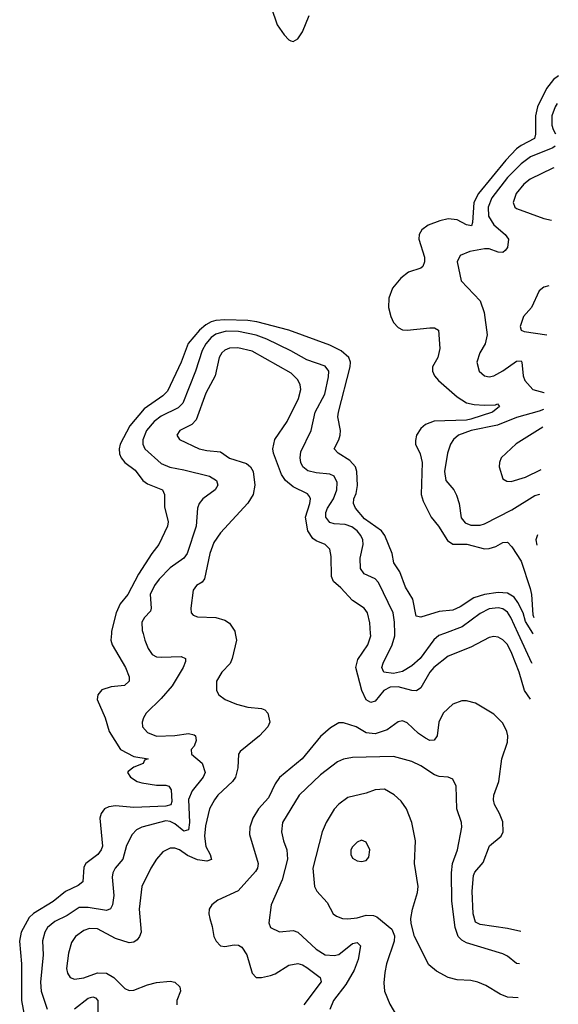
# Model space of a CAD drawing. Header units: inches. Extents: x 1552611 to 1694776, y 811966 to 917215.
# Tile 543 of 549: x 1692009 to 1694374, y 898373 to 902692. Entities that reach past the tile are written whole.
import ezdxf

# ---------------------------------------------------------------- set-up
doc = ezdxf.new("R2010")
doc.units = ezdxf.units.IN
doc.header["$MEASUREMENT"] = 0
doc.layers.add('B6899', color=7, linetype='Continuous')
doc.layers.add('B6990', color=7, linetype='Continuous')

msp = doc.modelspace()

# ---------------------------------------------------------------- linework, layer by layer
at = {"layer": 'B6899', "color": 5}
for points, elevation in [([(1692411.7, 900000), (1692408.9, 899970), (1692415, 899950), (1692473.9, 899850), (1692489.4, 899810), (1692490.1, 899789.9), (1692468.7, 899771.3), (1692410, 899766.2), (1692370, 899752.7), (1692352, 899730), (1692349.4, 899710), (1692384.3, 899630), (1692401.2, 899570), (1692452.2, 899490), (1692510, 899459.8), (1692572.4, 899450), (1692556.7, 899443.3), (1692551.5, 899430), (1692510, 899412.9), (1692485.6, 899394.4), (1692482, 899390), (1692495.5, 899370), (1692525.3, 899350), (1692544.5, 899344.5), (1692610, 899334.5), (1692650, 899334.7), (1692663.2, 899330), (1692674.3, 899314.3), (1692677.2, 899262.8), (1692672.4, 899247.6), (1692650, 899241.6), (1692510, 899236.3), (1692430, 899243.7), (1692400.7, 899239.3), (1692380.9, 899230), (1692367.2, 899210), (1692361.5, 899190), (1692372.9, 899067.1), (1692367.2, 899050), (1692351.6, 899030), (1692299.7, 898990), (1692290, 898974.3), (1692286.5, 898910), (1692266.2, 898893.9), (1692210, 898867.8), (1692156, 898824), (1692069.1, 898770.9), (1692050, 898753.7), (1692015.6, 898690), (1692008.8, 898650), (1692017, 898550), (1692016.6, 898390), (1692031.4, 898311.4)], 740), ([(1692550.4, 900000), (1692558, 899970), (1692573.4, 899933.4), (1692590, 899908), (1692610, 899897.5), (1692630, 899895.1), (1692718.1, 899898.1), (1692737, 899890), (1692737.3, 899877.3), (1692727.3, 899850), (1692678.3, 899770), (1692630, 899714.5), (1692563.5, 899650), (1692551.8, 899630), (1692546.8, 899610), (1692548.4, 899590), (1692570, 899565.6), (1692610, 899549.5), (1692690, 899551.8), (1692750, 899561.4), (1692775.4, 899555.4), (1692781.1, 899550), (1692783.8, 899530), (1692774.4, 899505.6), (1692761.2, 899490), (1692763.8, 899470), (1692810.1, 899430.1), (1692823.2, 899390), (1692815, 899370), (1692765.8, 899310), (1692750, 899271.5), (1692753.8, 899170), (1692750, 899138), (1692730, 899132.5), (1692690, 899164.1), (1692670, 899174.8), (1692650, 899177.9), (1692544.9, 899150), (1692522.2, 899137.8), (1692502.8, 899117.2), (1692477.9, 899070), (1692461.8, 899010), (1692428.7, 898970), (1692417.7, 898950), (1692414.6, 898930), (1692421.9, 898850), (1692416.6, 898810), (1692408, 898792), (1692390, 898784.1), (1692310, 898797.5), (1692270, 898798), (1692217.5, 898762.5), (1692163.3, 898736.7), (1692131.7, 898710), (1692119.8, 898690), (1692109.2, 898650.8), (1692111.3, 898590), (1692099.7, 898470), (1692102.5, 898430), (1692130, 898352.2)], 760), ([(1692954.8, 900000), (1692960.5, 899970), (1692941.7, 899890), (1692932.4, 899867.6), (1692895.8, 899830), (1692872.6, 899790), (1692873.1, 899750), (1692883.7, 899730), (1692910.4, 899710), (1692960.5, 899690), (1693010, 899676), (1693070, 899670.2), (1693084.5, 899664.5), (1693099, 899650), (1693107.2, 899610), (1693098.6, 899590), (1693061.1, 899550), (1692977.6, 899482.4), (1692970.1, 899469.9), (1692966.9, 899410), (1692955.8, 899370), (1692943.5, 899350), (1692879.2, 899290), (1692863.5, 899270), (1692842.5, 899230), (1692824, 899156), (1692819.6, 899110), (1692825.5, 899065.5), (1692845, 899030), (1692851.3, 899008.7), (1692830, 899001.2), (1692790, 899006.7), (1692745.6, 899025.6), (1692710, 899051), (1692690, 899058.5), (1692670, 899058.3), (1692637.9, 899042.1), (1692610.2, 899010), (1692584.6, 898970), (1692545.1, 898890), (1692534, 898790), (1692541.8, 898690), (1692535.5, 898670), (1692524.5, 898655.5), (1692510, 898645.6), (1692490, 898643), (1692430, 898661.9), (1692350, 898703.7), (1692314.7, 898705.3), (1692290, 898696.9), (1692253.4, 898670), (1692236.5, 898643.5), (1692222.7, 898597.3), (1692214.8, 898530), (1692218.5, 898510), (1692230, 898490.3), (1692250, 898483.2), (1692290, 898488.5), (1692350, 898511.7), (1692390, 898509.2), (1692422, 898490), (1692470, 898442.9), (1692490, 898434.3), (1692510, 898435.7), (1692570, 898458.8), (1692610, 898468.8), (1692670, 898474.1), (1692689.6, 898469.6), (1692712.6, 898450), (1692714.3, 898430), (1692698.9, 898390), (1692699.2, 898370)], 780), ([(1694251.7, 899711.1), (1694224.6, 899750), (1694201.5, 899830), (1694170, 899911.8), (1694150, 899950.6), (1694130, 899972.5), (1694110, 899983.9), (1694090, 899986.4), (1694070, 899981.5), (1693990, 899940.2), (1693890, 899900.7), (1693826.6, 899850), (1693810, 899829.9), (1693770, 899760.9), (1693751.8, 899748.2), (1693730, 899749.2), (1693670, 899765.8), (1693636.1, 899763.9), (1693607.7, 899750), (1693570, 899703), (1693550, 899696.5), (1693530, 899709.3), (1693510.7, 899750), (1693485.4, 899850), (1693494.1, 899885.9), (1693537.1, 899950), (1693550.5, 899990), (1693549.6, 900000)], 780), ([(1693873.8, 900000), (1693849.1, 899990.9), (1693827.6, 899972.4), (1693767.3, 899890), (1693730, 899858.1), (1693690, 899832.7), (1693650, 899823.5), (1693607.7, 899830), (1693599.1, 899850), (1693604.2, 899870), (1693644.5, 899950), (1693655.8, 899990), (1693655.6, 900000)], 760), ([(1694258.2, 899868.8), (1694257.8, 899870), (1694197.5, 900000)], 760), ([(1694263.2, 899997), (1694262.1, 900000)], 740), ([(1694209, 898691.8), (1694150, 898706), (1694030, 898722.5), (1694010, 898733.8), (1694000.1, 898770), (1693995.9, 898870), (1694001.8, 898938.2), (1694007.9, 898952.1), (1694044.3, 898995.7), (1694071.3, 899068.7), (1694122.8, 899110), (1694131.9, 899130), (1694130, 899174), (1694116.1, 899210), (1694093.4, 899250), (1694089.1, 899270), (1694091.3, 899290), (1694112.1, 899350), (1694125.7, 899450), (1694150, 899523), (1694151.5, 899550), (1694147.5, 899570), (1694130, 899605.6), (1694090, 899646.1), (1694010, 899694.5), (1693970, 899704.7), (1693950, 899703.9), (1693910, 899689.1), (1693867.8, 899650), (1693848.8, 899610), (1693841.3, 899550), (1693828.7, 899531.3), (1693810, 899530.5), (1693790, 899540.4), (1693760.5, 899560.5), (1693710, 899608.3), (1693690, 899615.9), (1693670, 899612.5), (1693622.5, 899577.5), (1693570, 899559.5), (1693530, 899564.5), (1693486.6, 899590), (1693430, 899607.9), (1693410, 899608.2), (1693374.1, 899585.9), (1693330, 899547.9), (1693249.7, 899450.3), (1693150, 899367.7), (1693130, 899340.3), (1693101.6, 899278.4), (1693057.9, 899230), (1693031.9, 899190), (1693019.5, 899150), (1693018, 899118), (1693055.3, 898990), (1693052.7, 898970), (1693044.2, 898955.8), (1692968.8, 898871.2), (1692878.7, 898830), (1692853.1, 898810), (1692841.3, 898790), (1692839.1, 898770), (1692843.2, 898750), (1692854.5, 898714.5), (1692860.7, 898670), (1692871.5, 898650), (1692890.2, 898630.2), (1692910, 898627.2), (1692950, 898634.4), (1692970, 898632.6), (1692984.2, 898624.2), (1693006.4, 898590), (1693030.2, 898510.2), (1693047.7, 898490), (1693070.2, 898490.2), (1693110, 898499.1), (1693130, 898506.9), (1693190, 898545.1), (1693230, 898551.7), (1693250, 898546.3), (1693270, 898533.9), (1693328.4, 898490), (1693332.1, 898472.1), (1693256.6, 898370)], 820), ([(1694203.2, 898550.9), (1694190, 898552.4), (1694150, 898584.8), (1694130, 898595), (1693970, 898643.2), (1693950, 898654.3), (1693934.7, 898670), (1693920.7, 898710), (1693905.9, 898825.9), (1693904.6, 898950), (1693909.3, 898990), (1693930.6, 899050), (1693950.8, 899150), (1693948.7, 899170), (1693927.7, 899230), (1693925.4, 899330), (1693910, 899360.7), (1693890, 899369.7), (1693850, 899372), (1693830, 899379.3), (1693770, 899418.8), (1693730, 899438.2), (1693650, 899459.8), (1693470, 899456.2), (1693430, 899448.1), (1693403.9, 899436.1), (1693330, 899379.8), (1693236.2, 899290), (1693163.2, 899170), (1693158.5, 899130), (1693166.8, 899090), (1693182.2, 899050), (1693184.1, 899010), (1693161.5, 898918.5), (1693112.3, 898810), (1693102.4, 898730), (1693110.5, 898710), (1693150, 898691.5), (1693210, 898696.9), (1693230, 898690.2), (1693310, 898614.3), (1693350, 898590.1), (1693390, 898586.7), (1693410, 898591.8), (1693470, 898639.3), (1693490, 898644), (1693505.2, 898630), (1693494.8, 898570), (1693476.8, 898523.2), (1693440.7, 898459.3), (1693386, 898390), (1693370.2, 898350)], 840), ([(1693610, 899317.3), (1693570, 899314.5), (1693530, 899298.5), (1693450, 899280.3), (1693410, 899251), (1693390, 899228.3), (1693353.8, 899170), (1693336.6, 899130), (1693295.7, 898970), (1693302.7, 898890), (1693313.2, 898870), (1693359.3, 898819.3), (1693385.7, 898770), (1693399.2, 898759.2), (1693426, 898750), (1693450, 898747.9), (1693490, 898752.1), (1693530, 898763.8), (1693563, 898763), (1693576.6, 898756.6), (1693643, 898703), (1693653.8, 898673.8), (1693652.4, 898650), (1693619.6, 898550), (1693612.1, 898512.1), (1693607.3, 898467.3), (1693610.3, 898430), (1693633.7, 898373.7), (1693730.2, 898210.2)], 860), ([(1694197, 898402.1), (1694150, 898404.8), (1694118.1, 898418.1), (1694056.1, 898456.1), (1694020.7, 898470), (1693990, 898477.2), (1693930, 898479.9), (1693890, 898490.6), (1693838.2, 898518.2), (1693805.6, 898545.6), (1693742.4, 898670), (1693728, 898728), (1693726.9, 898750), (1693733.5, 898790), (1693756, 898864), (1693759.1, 898890), (1693742.4, 898990), (1693747, 899090), (1693730.8, 899170), (1693707.1, 899230), (1693683.5, 899263.5), (1693652.5, 899292.5), (1693610, 899317.3)], 860), ([(1692250, 898353.2), (1692310, 898399.6), (1692330, 898406.4), (1692342, 898402), (1692352.6, 898390), (1692351.7, 898310)], 760)]:
    msp.add_lwpolyline(points, dxfattribs=dict(at, elevation=elevation))
at = {"layer": 'B6899', "color": 5, "elevation": 880}
msp.add_lwpolyline([(1693510, 899092.6), (1693490, 899084.2), (1693470, 899064.5), (1693462.3, 899050), (1693462.6, 899030), (1693470, 899014), (1693490, 899003.1), (1693510, 898999.3), (1693530, 899004), (1693542, 899018), (1693546, 899050), (1693530, 899084.5)], close=True, dxfattribs=at)
at = {"layer": 'B6990', "color": 5}
for points, elevation in [([(1693112.4, 902747.6), (1693139.5, 902670), (1693170, 902624.9), (1693190, 902604), (1693199.9, 902599.9), (1693210, 902596.3), (1693230, 902608), (1693250, 902639.3), (1693279.8, 902710)], 740), ([(1694373.8, 902446), (1694353.2, 902430), (1694322, 902390), (1694282.9, 902310), (1694273.2, 902270), (1694274, 902190), (1694268.5, 902171.5), (1694210, 902140.6), (1694190, 902125.2), (1694143.7, 902076.2), (1694023.4, 901930), (1694003.3, 901890), (1693997.6, 901802.4), (1693992, 901788), (1693970, 901791.9), (1693930, 901814.4), (1693890, 901819), (1693853.1, 901810), (1693802.8, 901790), (1693774.2, 901770), (1693763, 901750), (1693761.7, 901730), (1693786, 901650), (1693786.4, 901630), (1693779.3, 901610), (1693770, 901602.7), (1693715.8, 901584.2), (1693682, 901558), (1693645.4, 901514.6), (1693630.1, 901470), (1693628.6, 901430), (1693637.8, 901390), (1693650, 901363.7), (1693670, 901341.4), (1693690, 901331.5), (1693709.7, 901329.7), (1693810, 901340.9), (1693830, 901339.8), (1693847.6, 901330), (1693853.8, 901250), (1693844.6, 901210), (1693821.5, 901170), (1693820.9, 901150), (1693830.3, 901130), (1693847.6, 901110), (1693930, 901037.7), (1693970, 901011.9), (1694004, 901004), (1694050, 901001), (1694097.8, 901002.2), (1694107.3, 901007.3), (1694115.1, 900995.1), (1694084.5, 900970), (1693990, 900939), (1693970, 900934.9), (1693829.1, 900930.9), (1693790, 900916), (1693770, 900899), (1693750.9, 900870), (1693746.5, 900846.5), (1693747.4, 900830), (1693767.3, 900787.3), (1693776.5, 900750), (1693771.5, 900610), (1693780.5, 900580.5), (1693815.3, 900510), (1693848.4, 900470), (1693887.3, 900407.3), (1693910, 900391), (1693971.4, 900391.4), (1694050, 900371.6), (1694070, 900371.7), (1694099.1, 900380.9), (1694130, 900398.6), (1694150, 900400.2), (1694170, 900379.6), (1694210, 900316.5), (1694250, 900196.5), (1694256, 900170), (1694261.2, 900081.2), (1694266, 900070.1)], 740), ([(1694368, 902324.5), (1694359.7, 902310), (1694345, 902270), (1694344.8, 902230), (1694350.9, 902210), (1694361.7, 902191.5)], 760), ([(1694359.2, 902136.8), (1694350.2, 902130), (1694250.9, 902090), (1694210, 902060.3), (1694150, 901999.5), (1694082.1, 901910), (1694065.1, 901870), (1694067.1, 901830), (1694090, 901791.5), (1694140.6, 901750), (1694154.5, 901730), (1694150, 901692.7), (1694140.9, 901679.1), (1694130, 901670.8), (1694110, 901672.1), (1694070, 901686.2), (1694050, 901687.5), (1693984.7, 901675.3), (1693942.5, 901657.5), (1693930.2, 901630), (1693946.8, 901546.8), (1694030, 901458.7), (1694047.7, 901407.7), (1694060.7, 901310), (1694053.1, 901270), (1694029.3, 901230), (1694016.5, 901190), (1694026.5, 901150), (1694050.2, 901130.2), (1694070, 901125.4), (1694090, 901130.2), (1694130, 901151.9), (1694190, 901193.9), (1694210, 901195.8), (1694214.2, 901190), (1694219.6, 901130), (1694226.9, 901110), (1694262, 901070), (1694310, 901056.7), (1694312, 901056.8)], 760), ([(1694354.7, 902042.3), (1694350, 902041.4), (1694250, 901992.3), (1694222.7, 901970), (1694188.9, 901930), (1694175, 901890), (1694182.8, 901870), (1694190, 901863.9), (1694310, 901820.2), (1694343.8, 901811.9)], 780), ([(1694331.5, 901524.1), (1694310, 901518.9), (1694290, 901502), (1694255.8, 901430), (1694221.1, 901390), (1694206.8, 901346.8), (1694210.5, 901330), (1694223.8, 901323.8), (1694322.6, 901309.6)], 780), ([(1694262.1, 900000), (1694261.6, 900001.6), (1694230, 900052.8), (1694219.7, 900090), (1694196.1, 900136.1), (1694179.2, 900159.2), (1694150, 900177.1), (1694110, 900179.8), (1694049.2, 900170.8), (1694003.3, 900156.7), (1693943.3, 900116.7), (1693910, 900101.4), (1693850, 900095.9), (1693770, 900070.8), (1693750, 900076.2), (1693734.8, 900150), (1693703.3, 900203.3), (1693677.2, 900270), (1693651.4, 900310), (1693644.2, 900350), (1693612.3, 900430), (1693597.7, 900450), (1693522.4, 900502.4), (1693483.6, 900550), (1693474.9, 900570), (1693475.7, 900590), (1693486, 900614), (1693491.7, 900648.3), (1693489.6, 900709.6), (1693482.9, 900730), (1693458.1, 900758.1), (1693406.9, 900790), (1693389.8, 900810), (1693410.4, 900849.7), (1693415.7, 900870), (1693417.2, 900890), (1693406, 900950), (1693408.5, 900970), (1693460.5, 901170), (1693460.9, 901190), (1693453.8, 901210), (1693419.7, 901239.7), (1693370, 901264.8), (1693190.8, 901330), (1693050, 901367.1), (1693010, 901373), (1692910, 901375.5), (1692870, 901373), (1692850, 901366.6), (1692826.1, 901353.9), (1692798.5, 901330), (1692748.6, 901271.4), (1692717.7, 901190), (1692657.6, 901062.4), (1692637.6, 901042.4), (1692554.7, 900985.3), (1692492.6, 900910), (1692449.6, 900830), (1692445.1, 900810), (1692447.5, 900787.5), (1692454.3, 900770), (1692470, 900750.1), (1692515.3, 900715.3), (1692550.1, 900670.1), (1692570, 900656.6), (1692636, 900630), (1692645.4, 900610), (1692644.2, 900555.8), (1692660.4, 900490), (1692658.3, 900470), (1692620.2, 900390), (1692589, 900351), (1692530, 900259.4), (1692483.1, 900170), (1692449.6, 900130), (1692432.6, 900090), (1692412.7, 900010), (1692411.7, 900000)], 740), ([(1693655.6, 900000), (1693655, 900050), (1693648.2, 900090), (1693583.9, 900223.9), (1693570, 900239.5), (1693522, 900262), (1693505.4, 900285.4), (1693503.8, 900330), (1693516.7, 900390), (1693515, 900410), (1693507, 900430), (1693491.3, 900450), (1693466.8, 900466.8), (1693437.2, 900477.2), (1693390, 900480.1), (1693370, 900486.2), (1693353.2, 900510), (1693353.7, 900530), (1693361, 900550), (1693386.2, 900590), (1693401.7, 900630), (1693402.4, 900662.4), (1693390, 900689.8), (1693370, 900698.9), (1693310, 900703.9), (1693273.4, 900713.4), (1693252.6, 900730), (1693243.8, 900750), (1693240.2, 900770), (1693243.2, 900796.8), (1693289.2, 900890), (1693306.7, 900970), (1693349, 901050), (1693365.3, 901125.3), (1693365.7, 901150), (1693350, 901172.5), (1693270, 901199.9), (1693199.3, 901239.3), (1693094.2, 901290), (1693047.7, 901307.7), (1692970, 901323.9), (1692914.8, 901325.2), (1692870, 901312.9), (1692850, 901297.5), (1692825.9, 901270), (1692810, 901241.6), (1692780.3, 901150), (1692724.6, 901010), (1692705.4, 900990), (1692630, 900953.2), (1692599.1, 900930), (1692565.7, 900890), (1692549.6, 900849.6), (1692549.7, 900829.7), (1692559, 900810), (1692630, 900745), (1692668.5, 900728.5), (1692730, 900718), (1692842.4, 900690), (1692872.8, 900670), (1692879.1, 900650), (1692866.7, 900630), (1692812.4, 900590), (1692796.9, 900570), (1692790.2, 900549.8), (1692783.3, 900470), (1692743.9, 900350), (1692730.1, 900329.9), (1692670, 900287.8), (1692621.6, 900238.4), (1692600.1, 900210), (1692581.8, 900170), (1692586.7, 900110), (1692582.8, 900097.2), (1692556.5, 900070), (1692545.5, 900050), (1692547.2, 900012.8), (1692550.4, 900000)], 760), ([(1693549.6, 900000), (1693545.7, 900045.7), (1693535.8, 900090), (1693520.9, 900110), (1693470, 900144.4), (1693419.2, 900199.2), (1693387, 900227), (1693378.5, 900250), (1693377, 900337), (1693370.6, 900370), (1693349.9, 900389.9), (1693310, 900405.4), (1693295.7, 900415.7), (1693274.5, 900450), (1693263.2, 900510), (1693282.5, 900570), (1693285.7, 900590), (1693281.1, 900601.1), (1693272.3, 900612.3), (1693210, 900642.2), (1693175.6, 900670), (1693157.7, 900697.7), (1693122.6, 900790), (1693120.2, 900810), (1693128.9, 900850), (1693182.8, 900930), (1693232.8, 901030), (1693243.4, 901070), (1693240.2, 901090), (1693230, 901111.6), (1693201.3, 901141.3), (1693030, 901238.5), (1692966.9, 901253.1), (1692930, 901250.9), (1692910, 901241.9), (1692896.8, 901230), (1692885.4, 901210), (1692866.6, 901130), (1692825.8, 901054.2), (1692783.7, 900936.3), (1692764.4, 900915.6), (1692712.4, 900890), (1692698.9, 900870), (1692710.4, 900850), (1692797.1, 900810), (1692830, 900801.9), (1692890, 900797), (1692930, 900768.4), (1693004.6, 900744.6), (1693022.2, 900730), (1693034.2, 900710), (1693041.5, 900650), (1693033.5, 900610), (1693010, 900571.1), (1692890, 900441.8), (1692861.5, 900398.5), (1692843.3, 900350), (1692820.4, 900239.6), (1692810, 900225.1), (1692784.9, 900210), (1692770.4, 900190), (1692760.3, 900110), (1692762, 900090), (1692770, 900079.3), (1692790, 900072), (1692870, 900069.1), (1692910, 900057.8), (1692930, 900044.9), (1692952.9, 900010), (1692954.8, 900000)], 780), ([(1694308.9, 900982.4), (1694290, 900974.4), (1694190, 900947.1), (1694107.1, 900912.9), (1693991.8, 900890), (1693935.2, 900870), (1693912.8, 900850), (1693899.8, 900830), (1693886.8, 900790), (1693873.4, 900710), (1693879.2, 900670), (1693914.4, 900630), (1693926.9, 900606.9), (1693938.2, 900570), (1693947.4, 900507.4), (1693964.4, 900484.4), (1693990, 900475.1), (1694030, 900475.1), (1694050, 900480.8), (1694170, 900542.5), (1694270, 900604.7), (1694292.3, 900611.2)], 760), ([(1694305.6, 900904.3), (1694188.2, 900831.8), (1694123.1, 900770), (1694114.9, 900750), (1694114.4, 900730), (1694130, 900678.4), (1694147.1, 900667.1), (1694166.4, 900666.4), (1694230, 900686), (1694297.9, 900718.3)], 780), ([(1694281.8, 900433), (1694275.7, 900410), (1694279.1, 900386.9)], 760), ([(1694197.5, 900000), (1694165, 900070), (1694150, 900093), (1694130, 900107.4), (1694110, 900112.8), (1694070, 900108.4), (1694030, 900087.3), (1693951.5, 900028.5), (1693873.8, 900000)], 760)]:
    msp.add_lwpolyline(points, dxfattribs=dict(at, elevation=elevation))

doc.saveas('drawing.dxf')
